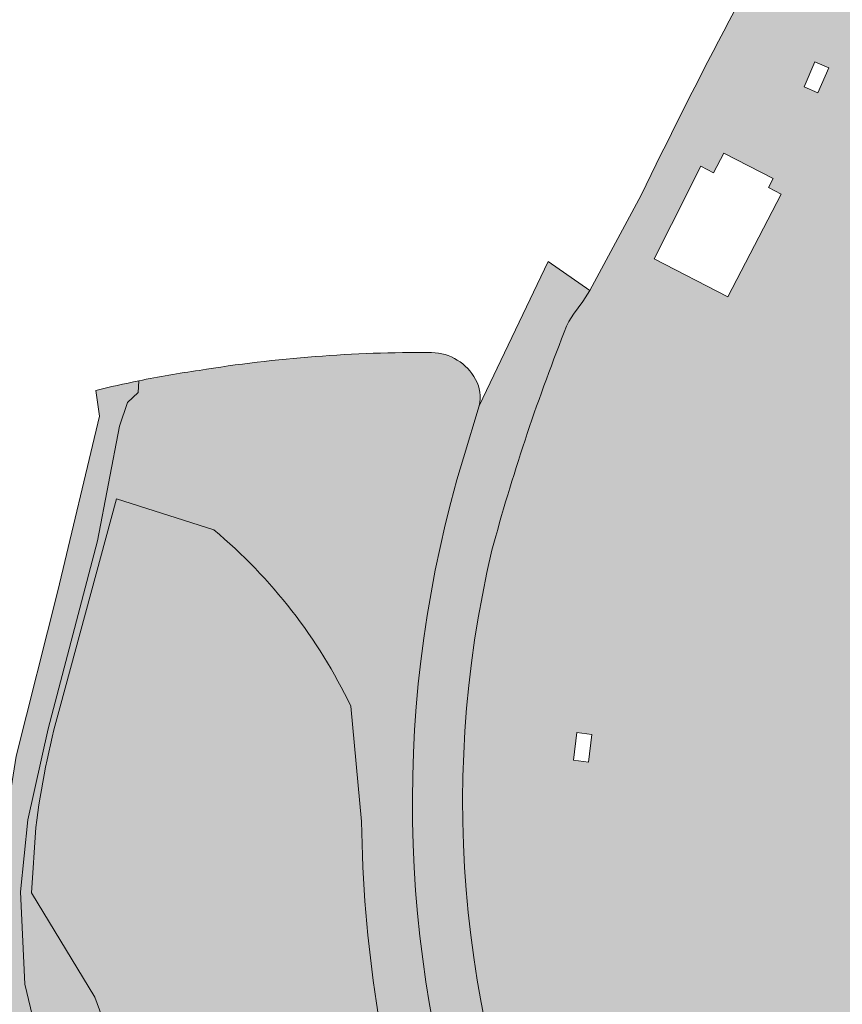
# Model space of a CAD drawing. Extents: x 101956 to 105180, y 476926 to 481317.
# Tile 291 of 649: x 104240 to 104306, y 479032 to 479110. Entities that reach past the tile are written whole.
import ezdxf

# ---------------------------------------------------------------- set-up
doc = ezdxf.new("R2010")
doc.units = 0
doc.header["$LTSCALE"] = 0.5
for name, color, linetype, lineweight in [('B-WE-GR-BEPLANTING_CULTUUR_BOSPLANTSOEN-GV', 90, 'Continuous', 18), ('B-WE-OG-TERREIN_CULTUURSCHEIDING-GV', 7, 'Continuous', 18), ('B-WE-VH-VERHARDING_ASFALT-GV', 252, 'Continuous', 18), ('B-WE-VH-VERHARDING_HALFVERHARDING_SCHELP-GV', 252, 'Continuous', 18)]:
    doc.layers.add(name, color=color, linetype=linetype, lineweight=lineweight)
for name, color, linetype, lineweight, true_color in [('B-WE-GR-BEPLANTING_CULTUUR_BOSPLANTSOEN-V', 7, 'Continuous', 18, 0xa5a552), ('B-WE-OG-TERREIN_CULTUURSCHEIDING-V', 7, 'Continuous', 18, 0x28c846), ('B-WE-VH-VERHARDING_ASFALT-V', 7, 'Continuous', 18, 0xcdcdcd), ('B-WE-VH-VERHARDING_HALFVERHARDING_SCHELP-V', 7, 'Continuous', 18, 0xd7aa8c)]:
    doc.layers.add(name, color=color, linetype=linetype, lineweight=lineweight, true_color=true_color)

msp = doc.modelspace()

# ---------------------------------------------------------------- hatches: boundary and pattern name
at = {"layer": 'B-WE-GR-BEPLANTING_CULTUUR_BOSPLANTSOEN-V'}
h = msp.add_hatch(color=256, dxfattribs=at)
edge = h.paths.add_edge_path()
edge.add_line((104267.514, 479046.584), (104266.662, 479055.689))
edge.add_arc((104228.9559608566, 479037.5860062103), 41.82659168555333, 25.64606291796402, 49.99566481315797)
edge.add_line((104255.844, 479069.625), (104248.142, 479072.091))
edge.add_line((104248.142, 479072.091), (104243.668, 479055.572))
edge.add_arc((104302.0940736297, 479038.9579377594), 60.74235049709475, 164.1263466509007, 173.2561127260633)
edge.add_line((104241.772, 479046.091), (104241.431, 479040.938))
edge.add_line((104241.431, 479040.938), (104246.432, 479032.687))
edge.add_line((104246.432, 479032.687), (104252.324, 479016.633))
edge.add_line((104252.324, 479016.633), (104253.04, 479004.454))
edge.add_line((104253.04, 479004.454), (104256.235, 478990.84))
edge.add_line((104256.235, 478990.84), (104258.119, 478983.359))
edge.add_line((104258.119, 478983.359), (104260.109, 478978.213))
edge.add_line((104260.109, 478978.213), (104262.59, 478974.518))
edge.add_line((104262.59, 478974.518), (104266.563, 478969.978))
edge.add_line((104266.563, 478969.978), (104268.972, 478968.326))
edge.add_line((104268.972, 478968.326), (104274.808, 478966.577))
edge.add_line((104274.808, 478966.577), (104284.906, 478963.924))
edge.add_line((104284.906, 478963.924), (104292.131, 478961.261))
edge.add_line((104292.131, 478961.261), (104299.762, 478957.068))
edge.add_line((104299.762, 478957.068), (104306.862, 478952.982))
edge.add_line((104306.862, 478952.982), (104309.048, 478952.299))
edge.add_line((104309.048, 478952.299), (104313.546, 478952.874))
edge.add_line((104313.546, 478952.874), (104317.707, 478955.668))
edge.add_line((104317.707, 478955.668), (104324.177, 478962.751))
edge.add_arc((104269.751915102, 478885.3156630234), 94.64840874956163, 54.89870310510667, 63.30829586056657)
edge.add_arc((104445.8890638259, 479154.3792291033), 227.80596893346, 226.931262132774, 234.08666606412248, ccw=False)
edge.add_arc((104340.8486192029, 479039.5018920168), 72.17482087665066, 197.187715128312, 225.5727241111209, ccw=False)
edge.add_arc((104368.2566081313, 479047.5831361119), 100.7475625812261, 180.5682243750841, 196.9722891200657, ccw=False)
at = {"layer": 'B-WE-OG-TERREIN_CULTUURSCHEIDING-V'}
h = msp.add_hatch(color=256, dxfattribs=at)
edge = h.paths.add_edge_path()
edge.add_line((104390.58, 479178.703), (104390.596, 479178.773))
edge.add_line((104390.596, 479178.773), (104391.734, 479183.792))
edge.add_line((104391.734, 479183.792), (104394.8, 479197.319))
edge.add_arc((104429.9271920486, 479185.9961439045), 36.9070005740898, 135.2045485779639, 162.1338562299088, ccw=False)
edge.add_line((104403.737, 479212), (104412.294, 479219.475))
edge.add_line((104412.294, 479219.475), (104419.66, 479226.104))
edge.add_line((104419.66, 479226.104), (104418.47, 479227.615))
edge.add_line((104418.47, 479227.615), (104416.759, 479229.054))
edge.add_line((104416.759, 479229.054), (104404.109, 479243.829))
edge.add_line((104404.109, 479243.829), (104406.697, 479246.647))
edge.add_line((104406.697, 479246.647), (104405.073, 479248.095))
edge.add_line((104405.073, 479248.095), (104400.458, 479242.94))
edge.add_line((104400.458, 479242.94), (104400.229, 479242.688))
edge.add_line((104400.229, 479242.688), (104417.735, 479226.766))
edge.add_line((104417.735, 479226.766), (104418.7, 479225.888))
edge.add_line((104418.7, 479225.888), (104415.858, 479223.083))
edge.add_line((104415.858, 479223.083), (104415.059, 479223.798))
edge.add_line((104415.059, 479223.798), (104398.332, 479238.766))
edge.add_line((104398.332, 479238.766), (104397.843, 479238.195))
edge.add_line((104397.843, 479238.195), (104396.882, 479239.011))
edge.add_arc((103531.4851643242, 480029.9564772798), 1172.393462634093, 317.07045330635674, 317.57367041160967, ccw=False)
edge.add_line((104389.902, 479231.441), (104385.598, 479226.827))
edge.add_line((104385.598, 479226.827), (104388.993, 479223.44))
edge.add_line((104388.993, 479223.44), (104373.766, 479207.034))
edge.add_line((104373.766, 479207.034), (104370.098, 479210.241))
edge.add_line((104370.098, 479210.241), (104369.217, 479209.3))
edge.add_line((104369.217, 479209.3), (104368.501, 479208.545))
edge.add_line((104368.501, 479208.545), (104367.786, 479207.788))
edge.add_line((104367.786, 479207.788), (104369.184, 479200.183))
edge.add_line((104369.184, 479200.183), (104369.992, 479190.219))
edge.add_line((104369.992, 479190.219), (104370.375, 479185.492))
edge.add_line((104370.375, 479185.492), (104367.389, 479185.485))
edge.add_line((104367.389, 479185.485), (104367.065, 479191.089))
edge.add_line((104367.065, 479191.089), (104366.027, 479191.505))
edge.add_line((104366.027, 479191.505), (104365.566, 479189.891))
edge.add_line((104365.566, 479189.891), (104363.9, 479190.413))
edge.add_line((104363.9, 479190.413), (104364.558, 479191.865))
edge.add_arc((104347.961639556, 479198.559807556), 17.89579917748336, 338.0313394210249, 379.719056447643)
edge.add_arc((104721.4370837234, 478874.5150565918), 485.941408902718, 137.2137734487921, 142.4194713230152)
edge.add_arc((104653.7855532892, 478920.258954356), 404.4606724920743, 141.7101436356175, 143.0727720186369)
edge.add_line((104330.46, 479163.259), (104332.215, 479162.13))
edge.add_line((104332.215, 479162.13), (104335.434, 479160.058))
edge.add_line((104335.434, 479160.058), (104345.368, 479153.326))
edge.add_arc((104340.7559650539, 479149.0488591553), 6.290055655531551, 0.14702625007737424, 42.84243797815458, ccw=False)
edge.add_arc((104336.3980538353, 479150.4449166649), 10.73698875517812, 324.7100303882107, 352.61592893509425, ccw=False)
edge.add_line((104345.162, 479144.242), (104338.63, 479134.192))
edge.add_arc((104334.8997227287, 479135.6555728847), 4.007120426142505, 253.62464356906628, 338.57745884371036, ccw=False)
edge.add_line((104333.77, 479131.811), (104324.425, 479138.159))
edge.add_arc((104333.5710955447, 479144.928941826), 11.37906745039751, 188.6680874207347, 216.5088525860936, ccw=False)
edge.add_line((104322.322, 479143.214), (104331.958, 479136.668))
edge.add_arc((104333.3494050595, 479138.3404432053), 2.175562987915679, 230.240914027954, 320.7856011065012)
edge.add_line((104335.035, 479136.965), (104342.066, 479147.248))
edge.add_arc((104339.0610276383, 479148.2880276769), 3.179861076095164, 340.9091482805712, 407.4342401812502)
edge.add_line((104341.212, 479150.63), (104332.841, 479156.549))
edge.add_line((104332.841, 479156.549), (104331.79, 479155.126))
edge.add_line((104331.79, 479155.126), (104333.151, 479154.169))
edge.add_line((104333.151, 479154.169), (104340.4, 479149.071))
edge.add_line((104340.4, 479149.071), (104339.25, 479147.431))
edge.add_line((104339.25, 479147.431), (104339.232, 479147.405))
edge.add_line((104339.232, 479147.405), (104338.676, 479146.612))
edge.add_line((104338.676, 479146.612), (104333.755, 479139.592))
edge.add_line((104333.755, 479139.592), (104333.404, 479139.84))
edge.add_line((104333.404, 479139.84), (104324.281, 479146.296))
edge.add_line((104324.281, 479146.296), (104329.031, 479153.164))
edge.add_line((104329.031, 479153.164), (104329.388, 479153.68))
edge.add_line((104329.388, 479153.68), (104329.6, 479153.986))
edge.add_line((104329.6, 479153.986), (104330.024, 479154.6))
edge.add_line((104330.024, 479154.6), (104329.22, 479155.307))
edge.add_line((104329.22, 479155.307), (104332.571, 479159.331))
edge.add_line((104332.571, 479159.331), (104331.021, 479160.422))
edge.add_line((104331.021, 479160.422), (104329.24, 479161.628))
edge.add_arc((104655.7367459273, 478918.7345022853), 406.9365753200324, 143.3530209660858, 150.0635140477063)
edge.add_arc((104673.174642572, 478911.4901043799), 425.6700386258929, 150.3898378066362, 154.3019095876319)
edge.add_line((104289.607, 479096.073), (104285.546, 479088.538))
edge.add_line((104285.546, 479088.538), (104285.005, 479087.673))
edge.add_line((104285.005, 479087.673), (104284.258, 479086.673))
edge.add_line((104284.258, 479086.673), (104283.884, 479086.111))
edge.add_line((104283.884, 479086.111), (104283.717, 479085.732))
edge.add_line((104283.717, 479085.732), (104283.527, 479085.252))
edge.add_arc((104432.3366716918, 479026.3486170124), 160.0435156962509, 158.4048378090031, 164.9069244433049)
edge.add_arc((104362.0855894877, 479048.1150853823), 86.59091201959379, 166.7090440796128, 204.8782705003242)
edge.add_line((104283.53, 479011.687), (104284.499, 479009.73))
edge.add_arc((104360.5561540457, 479047.1649556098), 84.77067053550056, 206.2061834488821, 213.8060217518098)
edge.add_arc((104360.6384634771, 479047.2111654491), 84.86477427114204, 213.8010266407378, 248.8555492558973)
edge.add_line((104330.026, 478968.06), (104335.607, 478965.97))
edge.add_line((104335.607, 478965.97), (104342.827, 478963.188))
edge.add_arc((104304.6019743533, 478856.6550260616), 113.1831574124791, 53.8511653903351, 70.26153962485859, ccw=False)
edge.add_line((104371.367, 478948.049), (104373.222, 478949.383))
edge.add_line((104373.222, 478949.383), (104374.541, 478948.473))
edge.add_line((104374.541, 478948.473), (104374.018, 478946.051))
edge.add_arc((104304.7019893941, 478856.7698837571), 113.0302041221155, 40.281615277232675, 52.17497537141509, ccw=False)
edge.add_line((104390.93, 478929.849), (104391.715, 478928.92))
edge.add_line((104391.715, 478928.92), (104392.716, 478929.75))
edge.add_line((104392.716, 478929.75), (104392.818, 478935.338))
edge.add_line((104392.818, 478935.338), (104392.032, 478940.204))
edge.add_line((104392.032, 478940.204), (104391.874, 478941.185))
edge.add_line((104391.874, 478941.185), (104394.804, 478942.139))
edge.add_line((104394.804, 478942.139), (104394.86, 478941.238))
edge.add_line((104394.86, 478941.238), (104395.939, 478923.924))
edge.add_line((104395.939, 478923.924), (104402.467, 478916.201))
edge.add_line((104402.467, 478916.201), (104417.153, 478898.997))
edge.add_arc((104453.9629378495, 478929.7143902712), 47.94298269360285, 219.8445366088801, 228.8660404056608)
edge.add_arc((104445.3237289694, 478917.535989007), 33.12165489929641, 226.2627572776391, 273.8991192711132)
edge.add_line((104447.576, 478884.491), (104454.634, 478884.75))
edge.add_line((104454.634, 478884.75), (104460.913, 478884.911))
edge.add_arc((104465.9989058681, 478674.1061345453), 210.866208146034, 71.65429066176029, 91.38205739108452, ccw=False)
edge.add_arc((104493.5487537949, 478760.6959684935), 120.0111042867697, 58.866255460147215, 71.12696554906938, ccw=False)
edge.add_arc((104487.5281599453, 478750.8936976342), 131.5143834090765, 53.66994283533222, 58.82911012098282, ccw=False)
edge.add_arc((104487.6093465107, 478750.9596713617), 131.4131386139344, 48.51823400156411, 53.68141833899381, ccw=False)
edge.add_arc((104492.9026506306, 478756.9328663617), 123.432033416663, 43.36840002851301, 48.52242635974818, ccw=False)
edge.add_arc((104439.6554986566, 478706.6295560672), 196.6828505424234, 39.28279408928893, 43.36958204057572, ccw=False)
edge.add_arc((104491.4922845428, 478748.9991622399), 129.7333550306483, 35.209371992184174, 39.293843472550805, ccw=False)
edge.add_arc((104490.9001652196, 478748.6060318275), 130.4438136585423, 31.138167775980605, 35.20050448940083, ccw=False)
edge.add_line((104602.55, 478816.059), (104610.942, 478802.387))
edge.add_arc((104626.3957952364, 478811.0502088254), 17.71640410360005, 209.2744575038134, 227.6981041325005)
edge.add_arc((104626.4009453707, 478811.0587430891), 17.72618245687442, 227.7043578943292, 246.1200383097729)
edge.add_arc((104625.4268508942, 478808.8588470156), 15.3202724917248, 246.1205685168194, 264.5433266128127)
edge.add_arc((104627.7982159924, 478833.7194509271), 40.29371828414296, 264.5482334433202, 275.8698242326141)
edge.add_arc((104629.0088923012, 478821.9384545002), 28.4506775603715, 275.8708272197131, 287.2126773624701)
edge.add_arc((104628.9863955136, 478821.9957645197), 28.51207842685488, 287.2217806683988, 298.5384600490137)
edge.add_line((104642.608, 478796.948), (104645.16, 478798.834))
edge.add_arc((104655.8734130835, 478785.1234251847), 17.39991613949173, 110.6260266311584, 128.0039909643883, ccw=False)
edge.add_arc((104655.8808586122, 478785.0984711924), 17.42589347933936, 93.26954945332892, 110.62003530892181, ccw=False)
edge.add_arc((104655.6826876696, 478788.5666574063), 13.95205017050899, 75.86026518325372, 93.2693614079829, ccw=False)
edge.add_arc((104654.6888520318, 478785.5862393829), 17.08657667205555, 60.810384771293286, 75.07005659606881, ccw=False)
edge.add_line((104663.022, 478800.503), (104650.737, 478811.529))
edge.add_line((104650.737, 478811.529), (104649.209, 478812.901))
edge.add_line((104649.209, 478812.901), (104647.52, 478814.58))
edge.add_line((104647.52, 478814.58), (104641.284, 478805.816))
edge.add_arc((104630.087655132, 478816.6993772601), 15.61428957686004, 297.37789898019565, 315.81208097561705, ccw=False)
edge.add_arc((104630.0905604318, 478816.7111620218), 15.62342038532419, 278.92722538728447, 297.3485635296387, ccw=False)
edge.add_arc((104629.9116636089, 478817.8482597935), 16.77450480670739, 260.4547276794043, 278.9281649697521, ccw=False)
edge.add_arc((104630.3901929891, 478820.706938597), 19.67295800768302, 243.4213414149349, 260.4609651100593, ccw=False)
edge.add_arc((104629.7216433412, 478819.3818966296), 18.1888194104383, 226.3683333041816, 243.43721683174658, ccw=False)
edge.add_arc((104629.7152932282, 478819.3925799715), 18.19217414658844, 209.3420796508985, 226.4060257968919, ccw=False)
edge.add_line((104613.857, 478810.478), (104604.448, 478823.964))
edge.add_line((104604.448, 478823.964), (104581.985, 478850.323))
edge.add_line((104581.985, 478850.323), (104553.085, 478875.571))
edge.add_line((104553.085, 478875.571), (104521.956, 478890.354))
edge.add_line((104521.956, 478890.354), (104468.111, 478917.934))
edge.add_arc((104492.8480453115, 478954.654464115), 44.27543218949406, 196.64117428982, 236.0334945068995, ccw=False)
edge.add_line((104450.427, 478941.975), (104451.64, 478943.105))
edge.add_line((104451.64, 478943.105), (104448.103, 478949.479))
edge.add_line((104448.103, 478949.479), (104438.659, 478957.662))
edge.add_line((104438.659, 478957.662), (104437.352, 478958.475))
edge.add_line((104437.352, 478958.475), (104434.43, 478956.927))
edge.add_line((104434.43, 478956.927), (104430.752, 478957.645))
edge.add_arc((104368.6510282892, 478761.4272271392), 205.8104590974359, 72.43793908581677, 83.57492724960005)
edge.add_line((104391.682, 478965.945), (104388.076, 478967.007))
edge.add_arc((104427.8596240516, 479058.9269332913), 100.1599265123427, 215.7172518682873, 246.5966836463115, ccw=False)
edge.add_line((104346.539, 479000.455), (104340.163, 479010.274))
edge.add_line((104340.163, 479010.274), (104333.521, 479025.2))
edge.add_line((104333.521, 479025.2), (104329.881, 479036.763))
edge.add_line((104329.881, 479036.763), (104325.264, 479051.857))
edge.add_arc((104391.8655560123, 479066.153217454), 68.11863986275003, 157.5465076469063, 192.1148703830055, ccw=False)
edge.add_line((104328.911, 479092.17), (104333.019, 479098.02))
edge.add_line((104333.019, 479098.02), (104338.096, 479103.713))
edge.add_arc((104237.422892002, 479204.923632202), 142.753867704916, 314.8474478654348, 336.4590022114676)
edge.add_arc((104108.9855038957, 479281.5362417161), 291.716827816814, 332.7368063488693, 337.4693739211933)
edge.add_line((104378.437, 479169.757), (104380.22, 479174.349))
edge.add_line((104380.22, 479174.349), (104383.42, 479178.104))
edge.add_line((104383.42, 479178.104), (104384.712, 479180.188))
edge.add_line((104384.712, 479180.188), (104386.112, 479180.299))
edge.add_line((104386.112, 479180.299), (104386.693, 479179.171))
edge.add_line((104386.693, 479179.171), (104387.394, 479178.452))
edge.add_line((104387.394, 479178.452), (104390.58, 479178.703))
h.paths.add_polyline_path([(104486.023, 478892.279), (104485.304, 478890.54), (104484.999, 478889.801), (104480.06, 478891.109), (104481.249, 478893.986), (104481.859, 478893.768)], flags=16)
h.paths.add_polyline_path([(104285.43, 479051.262), (104284.248, 479051.413), (104284.524, 479053.602), (104285.706, 479053.452)], flags=16)
h.paths.add_polyline_path([(104300.043, 479097.404), (104299.67, 479096.68), (104300.681, 479096.16), (104296.463, 479088.057), (104290.64, 479091.057), (104292.006, 479093.771), (104294.318, 479098.366), (104295.32, 479097.85), (104296.128, 479099.415)], flags=16)
h.paths.add_polyline_path([(104304.439, 479106.163), (104303.56, 479104.169), (104302.476, 479104.641), (104303.335, 479106.637)], flags=16)
edge = h.paths.add_edge_path(flags=16)
edge.add_line((104318.37, 479142.518), (104321.656, 479139.881))
edge.add_line((104321.656, 479139.881), (104323.116, 479138.137))
edge.add_arc((104290.1483584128, 479128.2152449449), 34.42828219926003, 1.9354328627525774, 16.749396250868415, ccw=False)
edge.add_arc((104318.9838926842, 479128.7582884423), 5.60745642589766, -60.042711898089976, 6.34503999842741, ccw=False)
edge.add_arc((104299.0534945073, 479166.5145287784), 48.29776333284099, 282.7248397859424, 298.07537259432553, ccw=False)
edge.add_line((104309.692, 479119.403), (104308.417, 479119.396))
edge.add_line((104308.417, 479119.396), (104304.402, 479120.025))
edge.add_line((104304.402, 479120.025), (104304.994, 479121.123))
edge.add_line((104304.994, 479121.123), (104317.208, 479140.874))
edge.add_line((104317.208, 479140.874), (104318.37, 479142.518))
h.paths.add_polyline_path([(104292.157, 479026.225), (104287.195, 479025.969), (104286.967, 479030.17), (104291.654, 479030.482)], flags=16)
edge = h.paths.add_edge_path(flags=16)
edge.add_line((104358.957, 479193.577), (104361.654, 479191.07))
edge.add_line((104361.654, 479191.07), (104362.647, 479189.356))
edge.add_arc((104345.2645594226, 479185.4109080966), 17.82450533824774, -18.741203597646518, 12.78714297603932, ccw=False)
edge.add_arc((104344.6024568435, 479185.2995768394), 18.41848092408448, 266.7896886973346, 342.2485642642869, ccw=False)
edge.add_line((104343.571, 479166.91), (104339.51, 479169.356))
edge.add_line((104339.51, 479169.356), (104338.435, 479170.276))
edge.add_line((104338.435, 479170.276), (104344.674, 479178.447))
edge.add_line((104344.674, 479178.447), (104357.578, 479194.001))
edge.add_line((104357.578, 479194.001), (104357.79, 479193.936))
edge.add_line((104357.79, 479193.936), (104358.957, 479193.577))
edge = h.paths.add_edge_path(flags=16)
edge.add_line((104343.763, 478978.649), (104346.733, 478980.607))
edge.add_line((104346.733, 478980.607), (104347.244, 478979.87))
edge.add_line((104347.244, 478979.87), (104349.664, 478976.38))
edge.add_line((104349.664, 478976.38), (104348.39, 478975.582))
edge.add_line((104348.39, 478975.582), (104346.835, 478974.608))
edge.add_arc((104285.6602499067, 478931.3366703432), 74.93168901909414, 29.729735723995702, 35.27328572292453, ccw=False)
edge.add_line((104350.729, 478968.496), (104348.385, 478963.105))
edge.add_line((104348.385, 478963.105), (104333.856, 478968.75))
edge.add_line((104333.856, 478968.75), (104324.204, 478972.662))
edge.add_line((104324.204, 478972.662), (104315.297, 478977.788))
edge.add_line((104315.297, 478977.788), (104306.857, 478984.825))
edge.add_arc((104318.5454758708, 478988.3689583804), 12.21393094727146, 178.137142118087, 196.8673596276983, ccw=False)
edge.add_arc((104302.1311369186, 478991.159476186), 4.840085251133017, 330.362478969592, 377.9359747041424)
edge.add_line((104306.736, 478992.65), (104305.973, 478992.423))
edge.add_line((104305.973, 478992.423), (104304.544, 478995.271))
edge.add_line((104304.544, 478995.271), (104305.808, 478995.681))
edge.add_line((104305.808, 478995.681), (104309.784, 478996.972))
edge.add_line((104309.784, 478996.972), (104309.979, 478996.485))
edge.add_line((104309.979, 478996.485), (104310.872, 478994.26))
edge.add_line((104310.872, 478994.26), (104311.009, 478993.92))
edge.add_arc((104316.485638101, 478964.2401265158), 30.18092866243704, 35.71650077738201, 100.45482533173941, ccw=False)
edge.add_arc((104284.5874028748, 478930.332141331), 76.39548498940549, 39.231628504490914, 42.41340835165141, ccw=False)
edge = h.paths.add_edge_path(flags=16)
edge.add_arc((104400.4421599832, 478779.0248249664), 133.2598956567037, 62.64954828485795, 69.76726839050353)
edge.add_arc((104399.3981295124, 478811.1208943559), 104.2078394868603, 63.1107105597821, 82.68240449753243)
edge.add_line((104412.671, 478914.48), (104409.253, 478917.084))
edge.add_line((104409.253, 478917.084), (104408.439, 478916.921))
edge.add_line((104408.439, 478916.921), (104407.299, 478918.386))
edge.add_line((104407.299, 478918.386), (104405.02, 478917.084))
edge.add_line((104405.02, 478917.084), (104408.113, 478912.201))
edge.add_arc((105002.5517066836, 479440.2664689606), 795.1166678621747, 221.6160628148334, 222.8952745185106)
edge.add_arc((104445.1775064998, 478917.8949953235), 31.40180402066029, 216.8514552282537, 237.172012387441)
edge.add_arc((104445.1073318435, 478914.8202196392), 28.82490321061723, 233.9742497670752, 272.0630374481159)
edge.add_arc((104449.922, 478903.0783583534), 17.47735835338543, 257.5194504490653, 282.4805495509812)
edge.add_arc((104466.9878636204, 478673.5766559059), 212.8525758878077, 87.92008653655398, 93.57943187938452, ccw=False)
edge.add_arc((104485.3195430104, 478955.3314423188), 69.85239864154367, 261.2662992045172, 273.9858575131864)
edge.add_arc((104489.7883894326, 478886.4352526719), 0.8770601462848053, 296.1551140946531, 373.8362700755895)
edge.add_arc((104483.5350110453, 478878.6347044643), 10.70727335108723, 48.42754752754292, 82.44381423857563)
edge.add_line((104484.943, 478889.249), (104479.777, 478890.902))
edge.add_line((104479.777, 478890.902), (104476.804, 478891.854))
edge.add_line((104476.804, 478891.854), (104461.666, 478897.388))
edge = h.paths.add_edge_path(flags=16)
edge.add_arc((104388.1070945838, 478798.1734204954), 130.5213813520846, 59.58794757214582, 66.17475367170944)
edge.add_arc((104417.0534927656, 478881.0204897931), 43.60484776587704, 56.9551720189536, 74.83568751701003)
edge.add_arc((104426.7510917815, 478920.4306753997), 3.17538669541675, 57.44062869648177, 181.6363437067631)
edge.add_line((104423.577, 478920.34), (104422.275, 478919.363))
edge.add_line((104422.275, 478919.363), (104420.962, 478919.801))
edge.add_line((104420.962, 478919.801), (104421.558, 478920.266))
edge.add_line((104421.558, 478920.266), (104422.93, 478921.337))
edge.add_line((104422.93, 478921.337), (104423.142, 478921.503))
edge.add_line((104423.142, 478921.503), (104423.092, 478921.58))
edge.add_line((104423.092, 478921.58), (104421.675, 478923.741))
edge.add_line((104421.675, 478923.741), (104421.048, 478924.697))
edge.add_line((104421.048, 478924.697), (104419.009, 478923.55))
edge.add_line((104419.009, 478923.55), (104417.168, 478921.551))
edge.add_line((104417.168, 478921.551), (104419.16, 478918.394))
edge.add_line((104419.16, 478918.394), (104420.138, 478919.157))
edge.add_line((104420.138, 478919.157), (104419.833, 478917.735))
edge.add_line((104419.833, 478917.735), (104421.135, 478915.945))
edge.add_line((104421.135, 478915.945), (104422.437, 478914.805))
edge.add_line((104422.437, 478914.805), (104423.577, 478915.945))
edge.add_arc((104417.3261646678, 478841.4751137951), 74.73176629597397, 62.301413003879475, 85.20196785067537, ccw=False)
edge.add_line((104452.063, 478907.643), (104454.179, 478910.736))
h.paths.add_polyline_path([(104347.046, 479149.065), (104349.54, 479152.474), (104353.745, 479149.202), (104351.424, 479146.091)], flags=17)
h = msp.add_hatch(color=256, dxfattribs=at)
edge = h.paths.add_edge_path()
edge.add_line((104249.898, 479081.413), (104249.86, 479080.498))
edge.add_line((104249.86, 479080.498), (104249.009, 479079.691))
edge.add_line((104249.009, 479079.691), (104248.39, 479077.816))
edge.add_line((104248.39, 479077.816), (104246.63, 479068.75))
edge.add_line((104246.63, 479068.75), (104242.746, 479053.893))
edge.add_line((104242.746, 479053.893), (104241.132, 479046.708))
edge.add_line((104241.132, 479046.708), (104240.552, 479041.02))
edge.add_line((104240.552, 479041.02), (104240.895, 479033.726))
edge.add_line((104240.895, 479033.726), (104242.837, 479025.562))
edge.add_line((104242.837, 479025.562), (104248.35, 479013.221))
edge.add_line((104248.35, 479013.221), (104252.692, 478999.578))
edge.add_line((104252.692, 478999.578), (104257.167, 478983.047))
edge.add_line((104257.167, 478983.047), (104259.217, 478977.748))
edge.add_line((104259.217, 478977.748), (104261.795, 478973.908))
edge.add_line((104261.795, 478973.908), (104265.893, 478969.225))
edge.add_line((104265.893, 478969.225), (104268.535, 478967.413))
edge.add_line((104268.535, 478967.413), (104274.537, 478965.614))
edge.add_line((104274.537, 478965.614), (104284.605, 478962.969))
edge.add_line((104284.605, 478962.969), (104291.715, 478960.349))
edge.add_line((104291.715, 478960.349), (104299.272, 478956.196))
edge.add_line((104299.272, 478956.196), (104306.363, 478952.115))
edge.add_line((104306.363, 478952.115), (104308.953, 478951.279))
edge.add_line((104308.953, 478951.279), (104313.907, 478951.912))
edge.add_line((104313.907, 478951.912), (104318.324, 478954.878))
edge.add_line((104318.324, 478954.878), (104323.161, 478959.25))
edge.add_line((104323.161, 478959.25), (104326.768, 478963.31))
edge.add_line((104326.768, 478963.31), (104326.7, 478964.963))
edge.add_line((104326.7, 478964.963), (104325.037, 478965.604))
edge.add_arc((104361.3824509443, 479048.0060487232), 90.06158691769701, 212.2108010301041, 246.1989423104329, ccw=False)
edge.add_arc((104361.4162078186, 479048.0278656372), 90.10177755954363, 201.1521606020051, 212.2110970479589, ccw=False)
edge.add_line((104277.385, 479015.515), (104276.463, 479017.933))
edge.add_arc((104365.9103961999, 479048.061905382), 94.38531467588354, 163.2052392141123, 198.6152640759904, ccw=False)
edge.add_line((104275.551, 479075.334), (104276.79, 479079.443))
edge.add_arc((104274.0933419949, 479080.1495157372), 2.787674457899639, 345.3186726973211, 389.4001039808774)
edge.add_arc((104272.9635205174, 479079.6102972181), 4.037586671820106, 28.19578320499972, 88.801097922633)
edge.add_arc((104272.2411532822, 478973.7238249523), 109.9261361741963, 89.5794509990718, 99.19315283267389)
edge.add_arc((104265.4313062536, 479005.6609464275), 77.32824337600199, 97.99273842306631, 101.5881278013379)
edge = h.paths.add_edge_path(flags=16)
edge.add_arc((104445.8890638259, 479154.3792291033), 227.8059689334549, 226.931262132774, 234.0866660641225)
edge.add_arc((104269.751915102, 478885.3156630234), 94.64840874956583, 54.89870310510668, 63.3082958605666, ccw=False)
edge.add_line((104324.177, 478962.751), (104317.707, 478955.668))
edge.add_line((104317.707, 478955.668), (104313.546, 478952.874))
edge.add_line((104313.546, 478952.874), (104309.048, 478952.299))
edge.add_line((104309.048, 478952.299), (104306.862, 478952.982))
edge.add_line((104306.862, 478952.982), (104299.762, 478957.068))
edge.add_line((104299.762, 478957.068), (104292.131, 478961.261))
edge.add_line((104292.131, 478961.261), (104284.906, 478963.924))
edge.add_line((104284.906, 478963.924), (104274.808, 478966.577))
edge.add_line((104274.808, 478966.577), (104268.972, 478968.326))
edge.add_line((104268.972, 478968.326), (104266.563, 478969.978))
edge.add_line((104266.563, 478969.978), (104262.59, 478974.518))
edge.add_line((104262.59, 478974.518), (104260.109, 478978.213))
edge.add_line((104260.109, 478978.213), (104258.119, 478983.359))
edge.add_line((104258.119, 478983.359), (104256.235, 478990.84))
edge.add_line((104256.235, 478990.84), (104253.04, 479004.454))
edge.add_line((104253.04, 479004.454), (104252.324, 479016.633))
edge.add_line((104252.324, 479016.633), (104246.432, 479032.687))
edge.add_line((104246.432, 479032.687), (104241.431, 479040.938))
edge.add_line((104241.431, 479040.938), (104241.772, 479046.091))
edge.add_arc((104302.0940736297, 479038.9579377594), 60.74235049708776, 164.1263466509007, 173.2561127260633, ccw=False)
edge.add_line((104243.668, 479055.572), (104248.142, 479072.091))
edge.add_line((104248.142, 479072.091), (104255.844, 479069.625))
edge.add_arc((104228.9559608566, 479037.5860062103), 41.82659168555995, 25.646062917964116, 49.99566481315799, ccw=False)
edge.add_line((104266.662, 479055.689), (104267.514, 479046.584))
edge.add_arc((104368.2566081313, 479047.5831361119), 100.7475625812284, 180.5682243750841, 196.9722891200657)
edge.add_arc((104340.8486192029, 479039.5018920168), 72.1748208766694, 197.187715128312, 225.5727241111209)
at = {"layer": 'B-WE-VH-VERHARDING_ASFALT-V'}
h = msp.add_hatch(color=256, dxfattribs=at)
edge = h.paths.add_edge_path()
edge.add_arc((104490.9001652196, 478748.6060318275), 130.443813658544, 31.13816777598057, 35.20050448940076)
edge.add_arc((104491.4922845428, 478748.9991622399), 129.7333550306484, 35.20937199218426, 39.29384347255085)
edge.add_arc((104439.6554986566, 478706.6295560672), 196.6828505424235, 39.28279408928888, 43.36958204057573)
edge.add_arc((104492.9026506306, 478756.9328663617), 123.4320334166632, 43.36840002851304, 48.52242635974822)
edge.add_arc((104487.6093465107, 478750.9596713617), 131.4131386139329, 48.51823400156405, 53.68141833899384)
edge.add_arc((104487.5281599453, 478750.8936976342), 131.5143834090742, 53.66994283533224, 58.8291101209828)
edge.add_arc((104493.5487537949, 478760.6959684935), 120.0111042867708, 58.86625546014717, 71.12696554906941)
edge.add_arc((104465.9989058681, 478674.1061345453), 210.8662081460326, 71.6542906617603, 91.38205739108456)
edge.add_line((104460.913, 478884.911), (104454.634, 478884.75))
edge.add_line((104454.634, 478884.75), (104447.576, 478884.491))
edge.add_arc((104445.3237289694, 478917.535989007), 33.12165489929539, 226.2627572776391, 273.8991192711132, ccw=False)
edge.add_arc((104453.9629378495, 478929.7143902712), 47.94298269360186, 219.8445366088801, 228.8660404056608, ccw=False)
edge.add_line((104417.153, 478898.997), (104402.467, 478916.201))
edge.add_line((104402.467, 478916.201), (104395.939, 478923.924))
edge.add_line((104395.939, 478923.924), (104391.715, 478928.92))
edge.add_line((104391.715, 478928.92), (104390.93, 478929.849))
edge.add_arc((104304.7019893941, 478856.7698837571), 113.030204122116, 40.28161527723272, 52.17497537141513)
edge.add_arc((104306.3702876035, 478859.0519093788), 110.2046040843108, 52.13250467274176, 53.85844695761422)
edge.add_arc((104304.6019743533, 478856.6550260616), 113.1831574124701, 53.85116539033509, 70.2615396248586)
edge.add_line((104342.827, 478963.188), (104335.607, 478965.97))
edge.add_line((104335.607, 478965.97), (104330.026, 478968.06))
edge.add_arc((104360.6384634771, 479047.2111654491), 84.86477427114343, 213.8010266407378, 248.8555492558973, ccw=False)
edge.add_arc((104360.5561540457, 479047.1649556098), 84.77067053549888, 206.2061834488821, 213.8060217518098, ccw=False)
edge.add_line((104284.499, 479009.73), (104283.53, 479011.687))
edge.add_arc((104362.0855894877, 479048.1150853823), 86.59091201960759, 166.7090440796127, 204.8782705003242, ccw=False)
edge.add_arc((104432.3366716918, 479026.3486170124), 160.0435156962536, 158.4048378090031, 164.9069244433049, ccw=False)
edge.add_line((104283.527, 479085.252), (104283.717, 479085.732))
edge.add_line((104283.717, 479085.732), (104283.884, 479086.111))
edge.add_line((104283.884, 479086.111), (104284.258, 479086.673))
edge.add_line((104284.258, 479086.673), (104285.005, 479087.673))
edge.add_line((104285.005, 479087.673), (104285.546, 479088.538))
edge.add_line((104285.546, 479088.538), (104282.261, 479090.833))
edge.add_line((104282.261, 479090.833), (104276.79, 479079.443))
edge.add_line((104276.79, 479079.443), (104275.551, 479075.334))
edge.add_arc((104365.9103961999, 479048.061905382), 94.38531467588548, 163.2052392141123, 198.6152640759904)
edge.add_line((104276.463, 479017.933), (104277.385, 479015.515))
edge.add_arc((104361.4162078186, 479048.0278656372), 90.10177755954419, 201.1521606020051, 212.2110970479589)
edge.add_arc((104361.3824509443, 479048.0060487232), 90.06158691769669, 212.2108010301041, 246.1989423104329)
edge.add_line((104325.037, 478965.604), (104326.7, 478964.963))
edge.add_line((104326.7, 478964.963), (104330.431, 478963.526))
edge.add_line((104330.431, 478963.526), (104342.97, 478958.695))
edge.add_arc((104306.391902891, 478858.8511830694), 106.3331790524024, 54.515151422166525, 69.87953238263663, ccw=False)
edge.add_arc((104306.7696254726, 478859.335746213), 105.7193542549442, 52.09276063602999, 54.52939680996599, ccw=False)
edge.add_arc((104306.3943571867, 478858.8500933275), 106.3330967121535, 39.421651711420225, 52.093993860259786, ccw=False)
edge.add_line((104388.536, 478926.374), (104409.467, 478901.65))
edge.add_arc((104446.4937426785, 478923.212511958), 42.84765565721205, 210.2143690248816, 275.4281219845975)
edge.add_line((104450.547, 478880.557), (104454.534, 478880.716))
edge.add_arc((104463.5469966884, 478643.2524845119), 237.6344993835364, 84.29268124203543, 92.1736345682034, ccw=False)
edge.add_arc((104463.2196932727, 478640.4349533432), 240.4706172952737, 82.8373799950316, 84.28184343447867, ccw=False)
edge.add_arc((104463.569910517, 478643.36025066), 237.5244817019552, 77.92798706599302, 82.83321671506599, ccw=False)
edge.add_arc((104480.599990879, 478731.6345755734), 147.6516852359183, 68.13314720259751, 77.22626236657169, ccw=False)
edge.add_arc((104503.6061094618, 478779.5328101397), 94.69610293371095, 58.938716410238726, 70.25803931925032, ccw=False)
edge.add_arc((104489.6292140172, 478753.6546706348), 124.0828372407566, 54.52749490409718, 59.57554132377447, ccw=False)
edge.add_arc((104490.0661933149, 478754.2976868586), 123.3055854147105, 49.43994424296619, 54.5194669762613, ccw=False)
edge.add_arc((104495.3950995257, 478760.5390599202), 115.0987666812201, 44.3843621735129, 49.435007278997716, ccw=False)
edge.add_arc((104451.8650254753, 478717.9414655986), 176.0037941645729, 40.28466930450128, 44.38274856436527, ccw=False)
edge.add_arc((104465.3304114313, 478729.3077466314), 158.3825701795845, 36.19623879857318, 40.29764059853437, ccw=False)
edge.add_arc((104465.1730901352, 478729.1604517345), 158.5965158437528, 32.812685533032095, 36.20561742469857, ccw=False)
edge.add_arc((104462.0612444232, 478727.0869259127), 162.3354977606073, 32.145934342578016, 32.83259044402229, ccw=False)
edge.add_line((104599.51, 478813.462), (104600.98, 478811.032))
edge.add_line((104600.98, 478811.032), (104605.894, 478802.913))
edge.add_arc((104626.9031361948, 478812.3077365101), 23.01401481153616, 204.0929452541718, 216.3189584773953)
edge.add_arc((104619.8821516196, 478806.431349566), 13.88848138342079, 213.9403535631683, 226.1237369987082)
edge.add_line((104610.256, 478796.42), (104614.472, 478797.947))
edge.add_arc((104626.3957952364, 478811.0502088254), 17.71640410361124, 209.2744575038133, 227.6981041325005, ccw=False)
edge.add_line((104610.942, 478802.387), (104602.55, 478816.059))
at = {"layer": 'B-WE-VH-VERHARDING_HALFVERHARDING_SCHELP-V'}
h = msp.add_hatch(color=256, dxfattribs=at)
edge = h.paths.add_edge_path()
edge.add_line((104375.789, 478926.643), (104371.963, 478929.462))
edge.add_line((104371.963, 478929.462), (104369.025, 478930.626))
edge.add_line((104369.025, 478930.626), (104363.06, 478927.207))
edge.add_line((104363.06, 478927.207), (104356.095, 478922.514))
edge.add_line((104356.095, 478922.514), (104349.781, 478916.859))
edge.add_line((104349.781, 478916.859), (104345.93, 478911.671))
edge.add_line((104345.93, 478911.671), (104341.958, 478904.997))
edge.add_line((104341.958, 478904.997), (104339.408, 478900.478))
edge.add_line((104339.408, 478900.478), (104337.759, 478898.618))
edge.add_line((104337.759, 478898.618), (104335.979, 478897.927))
edge.add_line((104335.979, 478897.927), (104334.497, 478898.177))
edge.add_line((104334.497, 478898.177), (104332.828, 478899.215))
edge.add_line((104332.828, 478899.215), (104330.088, 478902.969))
edge.add_line((104330.088, 478902.969), (104328.386, 478906.854))
edge.add_line((104328.386, 478906.854), (104327.179, 478912.537))
edge.add_line((104327.179, 478912.537), (104325.95, 478917.927))
edge.add_line((104325.95, 478917.927), (104324.768, 478920.996))
edge.add_line((104324.768, 478920.996), (104320.63, 478926.01))
edge.add_line((104320.63, 478926.01), (104317.025, 478929.681))
edge.add_line((104317.025, 478929.681), (104313.238, 478934.663))
edge.add_line((104313.238, 478934.663), (104311.819, 478938.956))
edge.add_line((104311.819, 478938.956), (104311.526, 478943.257))
edge.add_line((104311.526, 478943.257), (104312.179, 478947.354))
edge.add_line((104312.179, 478947.354), (104313.262, 478949.57))
edge.add_line((104313.262, 478949.57), (104315.431, 478950.315))
edge.add_line((104315.431, 478950.315), (104319.418, 478953.043))
edge.add_line((104319.418, 478953.043), (104324.676, 478957.677))
edge.add_line((104324.676, 478957.677), (104330.431, 478963.526))
edge.add_line((104330.431, 478963.526), (104326.7, 478964.963))
edge.add_line((104326.7, 478964.963), (104326.768, 478963.31))
edge.add_line((104326.768, 478963.31), (104323.161, 478959.25))
edge.add_line((104323.161, 478959.25), (104318.324, 478954.878))
edge.add_line((104318.324, 478954.878), (104313.907, 478951.912))
edge.add_line((104313.907, 478951.912), (104308.953, 478951.279))
edge.add_line((104308.953, 478951.279), (104306.363, 478952.115))
edge.add_line((104306.363, 478952.115), (104299.272, 478956.196))
edge.add_line((104299.272, 478956.196), (104291.715, 478960.349))
edge.add_line((104291.715, 478960.349), (104284.605, 478962.969))
edge.add_line((104284.605, 478962.969), (104274.537, 478965.614))
edge.add_line((104274.537, 478965.614), (104268.535, 478967.413))
edge.add_line((104268.535, 478967.413), (104265.893, 478969.225))
edge.add_line((104265.893, 478969.225), (104261.795, 478973.908))
edge.add_line((104261.795, 478973.908), (104259.217, 478977.748))
edge.add_line((104259.217, 478977.748), (104257.167, 478983.047))
edge.add_line((104257.167, 478983.047), (104252.692, 478999.578))
edge.add_line((104252.692, 478999.578), (104248.35, 479013.221))
edge.add_line((104248.35, 479013.221), (104242.837, 479025.562))
edge.add_line((104242.837, 479025.562), (104240.895, 479033.726))
edge.add_line((104240.895, 479033.726), (104240.552, 479041.02))
edge.add_line((104240.552, 479041.02), (104241.132, 479046.708))
edge.add_line((104241.132, 479046.708), (104242.746, 479053.893))
edge.add_line((104242.746, 479053.893), (104246.63, 479068.75))
edge.add_line((104246.63, 479068.75), (104248.39, 479077.816))
edge.add_line((104248.39, 479077.816), (104249.009, 479079.691))
edge.add_line((104249.009, 479079.691), (104249.86, 479080.498))
edge.add_line((104249.86, 479080.498), (104249.898, 479081.413))
edge.add_arc((104264.942358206, 479007.8781081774), 75.05806438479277, 101.5624718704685, 104.2087094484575)
edge.add_line((104246.519, 479080.64), (104246.802, 479078.607))
edge.add_line((104246.802, 479078.607), (104243.5, 479064.805))
edge.add_line((104243.5, 479064.805), (104240.211, 479051.729))
edge.add_line((104240.211, 479051.729), (104238.839, 479043.226))
edge.add_line((104238.839, 479043.226), (104238.628, 479036.91))
edge.add_line((104238.628, 479036.91), (104239.171, 479031.582))
edge.add_line((104239.171, 479031.582), (104239.424, 479029.409))
edge.add_line((104239.424, 479029.409), (104240.319, 479025.805))
edge.add_line((104240.319, 479025.805), (104236.612, 479028.564))
edge.add_line((104236.612, 479028.564), (104233.033, 479031.701))
edge.add_line((104233.033, 479031.701), (104230.959, 479033.92))
edge.add_line((104230.959, 479033.92), (104224.146, 479041.812))
edge.add_line((104224.146, 479041.812), (104219.121, 479048.316))
edge.add_line((104219.121, 479048.316), (104214.785, 479055.255))
edge.add_line((104214.785, 479055.255), (104211.742, 479060.933))
edge.add_line((104211.742, 479060.933), (104212.369, 479061.926))
edge.add_line((104212.369, 479061.926), (104216.685, 479067.37))
edge.add_arc((104211.4222576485, 479087.0947787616), 20.41478273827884, 270.03576246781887, 284.9390139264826, ccw=False)
edge.add_line((104211.435, 479066.68), (104211.004, 479064.971))
edge.add_line((104211.004, 479064.971), (104210.953, 479064.773))
edge.add_line((104210.953, 479064.773), (104209.994, 479063.89))
edge.add_line((104209.994, 479063.89), (104209.549, 479063.48))
edge.add_line((104209.549, 479063.48), (104205.163, 479060.362))
edge.add_line((104205.163, 479060.362), (104202.126, 479056.758))
edge.add_line((104202.126, 479056.758), (104194.735, 479044.987))
edge.add_line((104194.735, 479044.987), (104191.863, 479039.88))
edge.add_line((104191.863, 479039.88), (104193.979, 479038.77))
edge.add_line((104193.979, 479038.77), (104200.352, 479050.001))
edge.add_line((104200.352, 479050.001), (104204.574, 479056.305))
edge.add_line((104204.574, 479056.305), (104207.4, 479059.008))
edge.add_line((104207.4, 479059.008), (104209.069, 479059.796))
edge.add_line((104209.069, 479059.796), (104210.29, 479059.055))
edge.add_line((104210.29, 479059.055), (104214.072, 479052.033))
edge.add_line((104214.072, 479052.033), (104218.786, 479045.354))
edge.add_line((104218.786, 479045.354), (104224.528, 479038.326))
edge.add_line((104224.528, 479038.326), (104228.693, 479033.324))
edge.add_line((104228.693, 479033.324), (104230.177, 479031.768))
edge.add_line((104230.177, 479031.768), (104231.989, 479030.175))
edge.add_line((104231.989, 479030.175), (104230.762, 479029.759))
edge.add_line((104230.762, 479029.759), (104226.986, 479029.45))
edge.add_line((104226.986, 479029.45), (104220.821, 479029.714))
edge.add_line((104220.821, 479029.714), (104212.888, 479029.944))
edge.add_line((104212.888, 479029.944), (104205.135, 479030.509))
edge.add_line((104205.135, 479030.509), (104198.463, 479031.523))
edge.add_line((104198.463, 479031.523), (104192.658, 479033.121))
edge.add_line((104192.658, 479033.121), (104185.651, 479035.473))
edge.add_line((104185.651, 479035.473), (104180.59, 479038.13))
edge.add_line((104180.59, 479038.13), (104175.916, 479041.28))
edge.add_line((104175.916, 479041.28), (104172.231, 479044.578))
edge.add_line((104172.231, 479044.578), (104165.299, 479051.706))
edge.add_line((104165.299, 479051.706), (104162.649, 479055.085))
edge.add_line((104162.649, 479055.085), (104159.701, 479060.338))
edge.add_line((104159.701, 479060.338), (104156.969, 479065.353))
edge.add_line((104156.969, 479065.353), (104153.311, 479069.637))
edge.add_line((104153.311, 479069.637), (104149.84, 479072.57))
edge.add_line((104149.84, 479072.57), (104144.291, 479075.441))
edge.add_line((104144.291, 479075.441), (104143.571, 479075.855))
edge.add_line((104143.571, 479075.855), (104139.289, 479078.315))
edge.add_line((104139.289, 479078.315), (104135.44, 479080.9))
edge.add_line((104135.44, 479080.9), (104133.42, 479084.188))
edge.add_line((104133.42, 479084.188), (104132.253, 479089.143))
edge.add_line((104132.253, 479089.143), (104132.378, 479094.538))
edge.add_line((104132.378, 479094.538), (104133.275, 479097.557))
edge.add_line((104133.275, 479097.557), (104135.438, 479101.414))
edge.add_line((104135.438, 479101.414), (104138.817, 479105.132))
edge.add_line((104138.817, 479105.132), (104136.74, 479107))
edge.add_line((104136.74, 479107), (104134.152, 479103.888))
edge.add_line((104134.152, 479103.888), (104131.548, 479099.306))
edge.add_line((104131.548, 479099.306), (104130.168, 479094.825))
edge.add_line((104130.168, 479094.825), (104129.922, 479090.311))
edge.add_line((104129.922, 479090.311), (104130.628, 479084.507))
edge.add_line((104130.628, 479084.507), (104131.956, 479081.018))
edge.add_line((104131.956, 479081.018), (104134.069, 479078.58))
edge.add_line((104134.069, 479078.58), (104138.075, 479076.468))
edge.add_line((104138.075, 479076.468), (104138.716, 479076.13))
edge.add_line((104138.716, 479076.13), (104144.417, 479072.854))
edge.add_line((104144.417, 479072.854), (104149.826, 479069.798))
edge.add_line((104149.826, 479069.798), (104152.205, 479067.839))
edge.add_line((104152.205, 479067.839), (104154.126, 479065.714))
edge.add_line((104154.126, 479065.714), (104156.918, 479061.349))
edge.add_line((104156.918, 479061.349), (104160.683, 479054.164))
edge.add_line((104160.683, 479054.164), (104164.29, 479049.496))
edge.add_line((104164.29, 479049.496), (104169.152, 479044.197))
edge.add_line((104169.152, 479044.197), (104175.388, 479038.597))
edge.add_line((104175.388, 479038.597), (104182.015, 479034.639))
edge.add_line((104182.015, 479034.639), (104190.077, 479031.435))
edge.add_line((104190.077, 479031.435), (104198.573, 479029.282))
edge.add_line((104198.573, 479029.282), (104207.769, 479028.194))
edge.add_line((104207.769, 479028.194), (104217.196, 479027.592))
edge.add_line((104217.196, 479027.592), (104228.625, 479027.257))
edge.add_line((104228.625, 479027.257), (104234.919, 479027.181))
edge.add_line((104234.919, 479027.181), (104241.451, 479021.697))
edge.add_line((104241.451, 479021.697), (104243.026, 479019.471))
edge.add_line((104243.026, 479019.471), (104244.898, 479016.066))
edge.add_line((104244.898, 479016.066), (104247.815, 479008.471))
edge.add_line((104247.815, 479008.471), (104251.297, 478997.928))
edge.add_line((104251.297, 478997.928), (104253.385, 478988.717))
edge.add_line((104253.385, 478988.717), (104256.06, 478980.264))
edge.add_line((104256.06, 478980.264), (104258.235, 478975.82))
edge.add_line((104258.235, 478975.82), (104261.184, 478971.459))
edge.add_line((104261.184, 478971.459), (104265.425, 478966.936))
edge.add_line((104265.425, 478966.936), (104270.187, 478964.647))
edge.add_line((104270.187, 478964.647), (104276.923, 478963.163))
edge.add_line((104276.923, 478963.163), (104286.885, 478960.1))
edge.add_line((104286.885, 478960.1), (104294.47, 478956.734))
edge.add_line((104294.47, 478956.734), (104303.992, 478950.615))
edge.add_line((104303.992, 478950.615), (104307.931, 478948.899))
edge.add_line((104307.931, 478948.899), (104308.189, 478947.92))
edge.add_line((104308.189, 478947.92), (104309.202, 478946.79))
edge.add_line((104309.202, 478946.79), (104309.236, 478944.041))
edge.add_line((104309.236, 478944.041), (104309.046, 478939.257))
edge.add_line((104309.046, 478939.257), (104310.165, 478935.721))
edge.add_line((104310.165, 478935.721), (104312.935, 478931.616))
edge.add_line((104312.935, 478931.616), (104320.853, 478923.389))
edge.add_line((104320.853, 478923.389), (104323.31, 478919.813))
edge.add_line((104323.31, 478919.813), (104324.584, 478916.125))
edge.add_line((104324.584, 478916.125), (104326.622, 478907.039))
edge.add_line((104326.622, 478907.039), (104328.281, 478902.54))
edge.add_line((104328.281, 478902.54), (104331.151, 478898.403))
edge.add_line((104331.151, 478898.403), (104333.373, 478896.641))
edge.add_line((104333.373, 478896.641), (104336.219, 478896.145))
edge.add_line((104336.219, 478896.145), (104338.512, 478896.845))
edge.add_line((104338.512, 478896.845), (104340.703, 478898.868))
edge.add_line((104340.703, 478898.868), (104344.426, 478905.78))
edge.add_line((104344.426, 478905.78), (104347.834, 478911.786))
edge.add_line((104347.834, 478911.786), (104350.86, 478915.579))
edge.add_line((104350.86, 478915.579), (104356.521, 478920.47))
edge.add_line((104356.521, 478920.47), (104360.905, 478923.807))
edge.add_line((104360.905, 478923.807), (104366.172, 478927.096))
edge.add_line((104366.172, 478927.096), (104368.825, 478928.256))
edge.add_line((104368.825, 478928.256), (104371.12, 478928.19))
edge.add_line((104371.12, 478928.19), (104374.82, 478925.425))
edge.add_line((104374.82, 478925.425), (104386.581, 478914.416))
edge.add_line((104386.581, 478914.416), (104402.773, 478899.655))
edge.add_line((104402.773, 478899.655), (104421.721, 478883.222))
edge.add_line((104421.721, 478883.222), (104430.276, 478876.292))
edge.add_line((104430.276, 478876.292), (104435.298, 478873.458))
edge.add_line((104435.298, 478873.458), (104439.059, 478872.343))
edge.add_line((104439.059, 478872.343), (104444.092, 478872.065))
edge.add_line((104444.092, 478872.065), (104459.389, 478872.636))
edge.add_line((104459.389, 478872.636), (104482.035, 478874.047))
edge.add_line((104482.035, 478874.047), (104488.011, 478873.559))
edge.add_line((104488.011, 478873.559), (104493.891, 478871.544))
edge.add_line((104493.891, 478871.544), (104497.922, 478870.601))
edge.add_line((104497.922, 478870.601), (104502.945, 478866.596))
edge.add_line((104502.945, 478866.596), (104513.609, 478858.113))
edge.add_line((104513.609, 478858.113), (104521.796, 478852.589))
edge.add_line((104521.796, 478852.589), (104530.54, 478845.384))
edge.add_line((104530.54, 478845.384), (104538.59, 478839.451))
edge.add_line((104538.59, 478839.451), (104550.771, 478831.729))
edge.add_line((104550.771, 478831.729), (104555.721, 478827.322))
edge.add_line((104555.721, 478827.322), (104559.212, 478823.309))
edge.add_line((104559.212, 478823.309), (104563.558, 478817.41))
edge.add_line((104563.558, 478817.41), (104575.32, 478805.964))
edge.add_line((104575.32, 478805.964), (104578.235, 478803.493))
edge.add_line((104578.235, 478803.493), (104579.129, 478804.431))
edge.add_line((104579.129, 478804.431), (104569.472, 478813.46))
edge.add_line((104569.472, 478813.46), (104564.337, 478818.236))
edge.add_line((104564.337, 478818.236), (104561.146, 478822.869))
edge.add_line((104561.146, 478822.869), (104557.21, 478828.16))
edge.add_line((104557.21, 478828.16), (104551.897, 478832.521))
edge.add_line((104551.897, 478832.521), (104537.274, 478842.28))
edge.add_line((104537.274, 478842.28), (104531.491, 478846.648))
edge.add_line((104531.491, 478846.648), (104525.785, 478851.913))
edge.add_line((104525.785, 478851.913), (104514.752, 478859.237))
edge.add_line((104514.752, 478859.237), (104499.157, 478872.347))
edge.add_line((104499.157, 478872.347), (104494.151, 478877.181))
edge.add_line((104494.151, 478877.181), (104493.203, 478879.029))
edge.add_arc((104463.2196932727, 478640.4349533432), 240.470617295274, 82.83737999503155, 84.28184343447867)
edge.add_line((104487.179, 478879.709), (104496.367, 478872.311))
edge.add_line((104496.367, 478872.311), (104491.792, 478873.73))
edge.add_line((104491.792, 478873.73), (104486.852, 478875.173))
edge.add_line((104486.852, 478875.173), (104481.393, 478875.307))
edge.add_line((104481.393, 478875.307), (104465.682, 478874.498))
edge.add_line((104465.682, 478874.498), (104449.018, 478873.486))
edge.add_line((104449.018, 478873.486), (104441.187, 478873.44))
edge.add_line((104441.187, 478873.44), (104436.624, 478874.416))
edge.add_line((104436.624, 478874.416), (104432.296, 478876.41))
edge.add_line((104432.296, 478876.41), (104428.833, 478878.919))
edge.add_line((104428.833, 478878.919), (104418.302, 478887.84))
edge.add_line((104418.302, 478887.84), (104404.645, 478899.937))
edge.add_line((104404.645, 478899.937), (104384.734, 478918.066))
edge.add_line((104384.734, 478918.066), (104375.789, 478926.643))

# ---------------------------------------------------------------- linework, layer by layer
at = {"layer": 'B-WE-GR-BEPLANTING_CULTUUR_BOSPLANTSOEN-GV', "flags": 128}
for points in [[(104255.844, 479069.625), (104248.142, 479072.091), (104243.668, 479055.572)], [(104267.514, 479046.584), (104266.662, 479055.689)], [(104241.772, 479046.091), (104241.431, 479040.938), (104246.432, 479032.687), (104252.324, 479016.633), (104253.04, 479004.454), (104256.235, 478990.84), (104258.119, 478983.359), (104260.109, 478978.213), (104262.59, 478974.518), (104266.563, 478969.978), (104268.972, 478968.326), (104274.808, 478966.577), (104284.906, 478963.924), (104292.131, 478961.261), (104299.762, 478957.068), (104306.862, 478952.982), (104309.048, 478952.299), (104313.546, 478952.874), (104317.707, 478955.668), (104324.177, 478962.751)]]:
    msp.add_lwpolyline(points, dxfattribs=at)
at = {"layer": 'B-WE-GR-BEPLANTING_CULTUUR_BOSPLANTSOEN-GV'}
for points in [[(104266.662, 479055.689, 0.106646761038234), (104255.844, 479069.625)], [(104243.668, 479055.572, 0.03985720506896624), (104241.772, 479046.091)], [(104271.897, 479018.174, -0.07169871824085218), (104267.514, 479046.584)]]:
    msp.add_lwpolyline(points, format="xyb", dxfattribs=at)
at = {"layer": 'B-WE-OG-TERREIN_CULTUURSCHEIDING-GV'}
for points in [[(104303.094, 479121.812, 0.01707129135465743), (104289.607, 479096.073)], [(104283.527, 479085.252, 0.02837831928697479), (104277.814, 479068.022)], [(104273.048, 479083.647, 0.04197230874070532), (104254.679, 479082.238)], [(104276.522, 479081.518, 0.2707820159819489), (104273.048, 479083.647)], [(104254.679, 479082.238, 0.0156891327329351), (104249.898, 479081.413)], [(104276.79, 479079.443, 0.1947490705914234), (104276.522, 479081.518)], [(104276.463, 479017.933, -0.1557466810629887), (104275.551, 479075.334)], [(104255.844, 479069.625, -0.106646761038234), (104266.662, 479055.689)], [(104277.814, 479068.022, 0.1681017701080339), (104283.53, 479011.687)], [(104241.772, 479046.091, -0.03985720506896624), (104243.668, 479055.572)], [(104267.514, 479046.584, 0.0716987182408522), (104271.897, 479018.174)]]:
    msp.add_lwpolyline(points, format="xyb", dxfattribs=at)
at = {"layer": 'B-WE-OG-TERREIN_CULTUURSCHEIDING-GV', "flags": 128}
for points in [[(104304.439, 479106.163), (104303.56, 479104.169), (104302.476, 479104.641), (104303.335, 479106.637)], [(104300.043, 479097.404), (104299.67, 479096.68), (104300.681, 479096.16), (104296.463, 479088.057), (104290.64, 479091.057), (104292.006, 479093.771), (104294.318, 479098.366), (104295.32, 479097.85), (104296.128, 479099.415)], [(104285.43, 479051.262), (104284.248, 479051.413), (104284.524, 479053.602), (104285.706, 479053.452)]]:
    msp.add_lwpolyline(points, close=True, dxfattribs=at)
for points in [[(104289.607, 479096.073), (104285.546, 479088.538), (104285.005, 479087.673), (104284.258, 479086.673), (104283.884, 479086.111), (104283.717, 479085.732), (104283.527, 479085.252)], [(104249.898, 479081.413), (104249.86, 479080.498), (104249.009, 479079.691), (104248.39, 479077.816), (104246.63, 479068.75), (104242.746, 479053.893), (104241.132, 479046.708), (104240.552, 479041.02), (104240.895, 479033.726), (104242.837, 479025.562)], [(104275.551, 479075.334), (104276.79, 479079.443)], [(104243.668, 479055.572), (104248.142, 479072.091), (104255.844, 479069.625)], [(104266.662, 479055.689), (104267.514, 479046.584)], [(104324.177, 478962.751), (104317.707, 478955.668), (104313.546, 478952.874), (104309.048, 478952.299), (104306.862, 478952.982), (104299.762, 478957.068), (104292.131, 478961.261), (104284.906, 478963.924), (104274.808, 478966.577), (104268.972, 478968.326), (104266.563, 478969.978), (104262.59, 478974.518), (104260.109, 478978.213), (104258.119, 478983.359), (104256.235, 478990.84), (104253.04, 479004.454), (104252.324, 479016.633), (104246.432, 479032.687), (104241.431, 479040.938), (104241.772, 479046.091)]]:
    msp.add_lwpolyline(points, dxfattribs=at)
at = {"layer": 'B-WE-VH-VERHARDING_ASFALT-GV', "flags": 128}
msp.add_lwpolyline([(104283.527, 479085.252), (104283.717, 479085.732), (104283.884, 479086.111), (104284.258, 479086.673), (104285.005, 479087.673), (104285.546, 479088.538), (104282.261, 479090.833), (104276.79, 479079.443), (104275.551, 479075.334)], dxfattribs=at)
at = {"layer": 'B-WE-VH-VERHARDING_ASFALT-GV'}
for points in [[(104277.814, 479068.022, -0.02837831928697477), (104283.527, 479085.252)], [(104275.551, 479075.334, 0.1557466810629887), (104276.463, 479017.933)], [(104283.53, 479011.687, -0.1681017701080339), (104277.814, 479068.022)]]:
    msp.add_lwpolyline(points, format="xyb", dxfattribs=at)
at = {"layer": 'B-WE-VH-VERHARDING_HALFVERHARDING_SCHELP-GV', "flags": 128}
for points in [[(104242.837, 479025.562), (104240.895, 479033.726), (104240.552, 479041.02), (104241.132, 479046.708), (104242.746, 479053.893), (104246.63, 479068.75), (104248.39, 479077.816), (104249.009, 479079.691), (104249.86, 479080.498), (104249.898, 479081.413)], [(104246.519, 479080.64), (104246.802, 479078.607), (104243.5, 479064.805), (104240.211, 479051.729), (104238.839, 479043.226), (104238.628, 479036.91), (104239.171, 479031.582), (104239.424, 479029.409), (104240.319, 479025.805), (104236.612, 479028.564), (104233.033, 479031.701), (104230.959, 479033.92), (104224.146, 479041.812), (104219.121, 479048.316), (104214.785, 479055.255), (104211.742, 479060.933), (104212.369, 479061.926), (104216.685, 479067.37)]]:
    msp.add_lwpolyline(points, dxfattribs=at)
at = {"layer": 'B-WE-VH-VERHARDING_HALFVERHARDING_SCHELP-GV'}
msp.add_lwpolyline([(104249.898, 479081.413, 0.01154690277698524), (104246.519, 479080.64)], format="xyb", dxfattribs=at)

doc.saveas('drawing.dxf')
